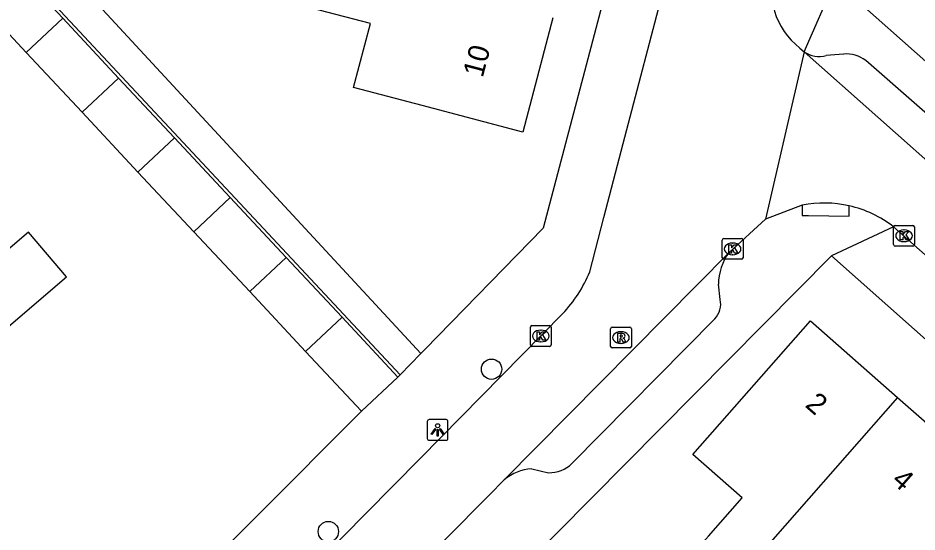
# Model space of a CAD drawing. Extents: x 163150 to 163546, y 380933 to 381635.
# Drawn here: x 163309.19 to 163352.42, y 381091.67 to 381116.37 of the extents above; entities that cross this region are included whole.
import ezdxf

# ---------------------------------------------------------------- set-up
doc = ezdxf.new("R2010")
doc.units = 0
for name, color, linetype in [('IMGEO_Boom', 7, 'Continuous'), ('IMGEO_Kolk', 7, 'Continuous'), ('IMGEO_Lichtpunt', 7, 'Continuous'), ('IMGEO_Muur', 7, 'Continuous'), ('IMGEO_Pand', 7, 'Continuous'), ('IMGEO_Pand_nummerreeks', 7, 'Continuous'), ('IMGEO_Rijbaan_lokaal_open', 7, 'Continuous'), ('IMGEO_Rioolput', 7, 'Continuous'), ('IMGEO_Voetpad_open', 7, 'Continuous')]:
    doc.layers.add(name, color=color, linetype=linetype)

msp = doc.modelspace()

# ---------------------------------------------------------------- linework, layer by layer
at = {"layer": 'IMGEO_Boom'}
for centre in [(163331.961, 381099.492), (163324.112, 381091.687)]:
    msp.add_circle(centre, 0.489, dxfattribs=at)
at = {"layer": 'IMGEO_Kolk'}
for p, q in [((163351.291, 381105.479), (163351.291, 381106.331)), ((163351.366, 381106.405), (163352.218, 381106.405)), ((163352.292, 381106.331), (163352.292, 381105.479)), ((163351.779, 381106.185), (163351.804, 381106.185)), ((163343.051, 381104.848), (163343.051, 381105.7)), ((163343.126, 381105.774), (163343.978, 381105.774)), ((163343.539, 381105.554), (163343.564, 381105.554)), ((163344.052, 381105.7), (163344.052, 381104.848)), ((163351.802, 381105.625), (163351.777, 381105.625)), ((163352.218, 381105.405), (163351.366, 381105.405)), ((163343.978, 381104.774), (163343.126, 381104.774)), ((163343.562, 381104.994), (163343.537, 381104.994)), ((163333.9, 381101.587), (163334.752, 381101.587)), ((163333.825, 381100.661), (163333.825, 381101.513)), ((163334.313, 381101.367), (163334.338, 381101.367)), ((163334.826, 381101.513), (163334.826, 381100.661)), ((163334.336, 381100.807), (163334.311, 381100.807)), ((163334.752, 381100.587), (163333.9, 381100.587))]:
    msp.add_line(p, q, dxfattribs=at)
for points in [[(163351.291, 381105.479), (163351.291, 381106.331)], [(163351.366, 381106.405), (163352.218, 381106.405)], [(163352.292, 381106.331), (163352.292, 381105.479)], [(163351.612, 381106.105), (163351.735, 381106.105), (163351.735, 381105.954), (163351.865, 381106.105), (163352.029, 381106.105), (163351.883, 381105.954), (163352.036, 381105.705), (163351.884, 381105.705), (163351.799, 381105.869), (163351.735, 381105.802), (163351.735, 381105.705), (163351.612, 381105.705), (163351.612, 381106.105)], [(163343.051, 381104.848), (163343.051, 381105.7)], [(163343.126, 381105.774), (163343.978, 381105.774)], [(163343.372, 381105.474), (163343.495, 381105.474), (163343.495, 381105.323), (163343.625, 381105.474), (163343.789, 381105.474), (163343.643, 381105.323), (163343.796, 381105.074), (163343.644, 381105.074), (163343.559, 381105.238), (163343.495, 381105.171), (163343.495, 381105.074), (163343.372, 381105.074), (163343.372, 381105.474)], [(163344.052, 381105.7), (163344.052, 381104.848)], [(163352.218, 381105.405), (163351.366, 381105.405)], [(163343.978, 381104.774), (163343.126, 381104.774)], [(163333.9, 381101.587), (163334.752, 381101.587)], [(163333.825, 381100.661), (163333.825, 381101.513)], [(163334.146, 381101.287), (163334.269, 381101.287), (163334.269, 381101.136), (163334.399, 381101.287), (163334.563, 381101.287), (163334.417, 381101.136), (163334.57, 381100.887), (163334.418, 381100.887), (163334.333, 381101.051), (163334.269, 381100.984), (163334.269, 381100.887), (163334.146, 381100.887), (163334.146, 381101.287)], [(163334.826, 381101.513), (163334.826, 381100.661)], [(163334.752, 381100.587), (163333.9, 381100.587)]]:
    msp.add_lwpolyline(points, dxfattribs=at)
for centre, start, end in [((163351.368, 381106.329), 91.552, 178.448), ((163351.368, 381106.329), 91.552, 178.448), ((163352.216, 381106.329), 1.552, 88.448), ((163352.216, 381106.329), 1.552, 88.448), ((163343.128, 381105.698), 91.552, 178.448), ((163343.128, 381105.698), 91.552, 178.448), ((163343.976, 381105.698), 1.552, 88.448), ((163343.976, 381105.698), 1.552, 88.448), ((163351.368, 381105.481), 181.552, 268.448), ((163351.368, 381105.481), 181.552, 268.448), ((163352.216, 381105.481), 271.552, 358.448), ((163352.216, 381105.481), 271.552, 358.448), ((163343.128, 381104.85), 181.552, 268.448), ((163343.128, 381104.85), 181.552, 268.448), ((163343.976, 381104.85), 271.552, 358.448), ((163343.976, 381104.85), 271.552, 358.448), ((163333.902, 381101.511), 91.552, 178.448), ((163333.902, 381101.511), 91.552, 178.448), ((163334.75, 381101.511), 1.552, 88.448), ((163334.75, 381101.511), 1.552, 88.448), ((163333.902, 381100.663), 181.552, 268.448), ((163333.902, 381100.663), 181.552, 268.448), ((163334.75, 381100.663), 271.552, 358.448), ((163334.75, 381100.663), 271.552, 358.448)]:
    msp.add_arc(centre, 0.0765, start, end, dxfattribs=at)
for centre, major_axis, ratio, start_param, end_param in [((163351.778, 381105.905), (-0.387, 0.002), 0.722429, 4.712389, 7.853982), ((163351.803, 381105.905), (-0.39, 0.002), 0.717154, 1.570796, 4.712389), ((163343.538, 381105.274), (-0.387, 0.002), 0.722429, 4.712389, 7.853982), ((163343.563, 381105.274), (-0.39, 0.002), 0.717154, 1.570796, 4.712389), ((163334.312, 381101.087), (-0.387, 0.002), 0.722429, 4.712389, 7.853982), ((163334.337, 381101.087), (-0.39, 0.002), 0.717154, 1.570796, 4.712389)]:
    msp.add_ellipse(centre, major_axis=major_axis, ratio=ratio, start_param=start_param, end_param=end_param, dxfattribs=at)
at = {"layer": 'IMGEO_Lichtpunt'}
for p, q in [((163328.869, 381096.975), (163328.869, 381096.168)), ((163328.869, 381096.975), (163328.869, 381096.168)), ((163329.771, 381097.07), (163328.963, 381097.07)), ((163329.771, 381097.07), (163328.963, 381097.07)), ((163329.865, 381096.168), (163329.865, 381096.975)), ((163329.865, 381096.168), (163329.865, 381096.975)), ((163328.963, 381096.074), (163329.771, 381096.074)), ((163328.963, 381096.074), (163329.771, 381096.074))]:
    msp.add_line(p, q, dxfattribs=at)
for points in [[(163329.243, 381096.639), (163329.282, 381096.611), (163329.094, 381096.349), (163329.056, 381096.376), (163329.243, 381096.639)], [(163329.345, 381096.591), (163329.392, 381096.591), (163329.392, 381096.269), (163329.345, 381096.269), (163329.345, 381096.591)], [(163329.455, 381096.611), (163329.493, 381096.638), (163329.68, 381096.376), (163329.641, 381096.348), (163329.455, 381096.611)]]:
    msp.add_lwpolyline(points, dxfattribs=at)
msp.add_circle((163329.368, 381096.773), 0.0994, dxfattribs=at)
for centre, start, end in [((163328.963, 381096.975), 90, 180), ((163328.963, 381096.975), 90, 180), ((163329.771, 381096.975), 0, 90), ((163329.771, 381096.975), 0, 90), ((163328.963, 381096.168), 180, 270), ((163328.963, 381096.168), 180, 270), ((163329.771, 381096.168), 270, 0), ((163329.771, 381096.168), 270, 360)]:
    msp.add_arc(centre, 0.0946, start, end, dxfattribs=at)
at = {"layer": 'IMGEO_Muur'}
msp.add_lwpolyline([(163310.741, 381082.456), (163325.705, 381097.476)], dxfattribs=at)
at = {"layer": 'IMGEO_Pand'}
for points in [[(163334.907, 381116.386), (163333.459, 381110.892), (163328.625, 381112.166), (163325.323, 381113.036), (163326.136, 381116.101), (163323.234, 381116.861), (163322.731, 381116.993), (163323.365, 381119.412)], [(163308.652, 381119.232), (163311.339, 381116.359)], [(163309.586, 381114.716), (163306.9, 381117.59)], [(163309.586, 381114.716), (163311.339, 381116.359)], [(163311.339, 381116.359), (163314.026, 381113.485)], [(163312.273, 381111.842), (163309.586, 381114.716)], [(163314.026, 381113.485), (163312.273, 381111.842)], [(163314.026, 381113.485), (163316.712, 381110.611)], [(163314.96, 381108.969), (163312.273, 381111.842)], [(163314.96, 381108.969), (163316.712, 381110.611)], [(163316.712, 381110.611), (163319.399, 381107.738)], [(163317.646, 381106.095), (163314.96, 381108.969)], [(163317.646, 381106.095), (163319.399, 381107.738)], [(163319.399, 381107.738), (163322.086, 381104.864)], [(163309.696, 381106.079), (163306.103, 381103.01), (163307.932, 381100.869), (163311.525, 381103.938), (163309.696, 381106.079)], [(163320.333, 381103.221), (163317.646, 381106.095)], [(163320.333, 381103.221), (163322.086, 381104.864)], [(163322.086, 381104.864), (163324.772, 381101.99)], [(163323.02, 381100.348), (163320.333, 381103.221)], [(163324.772, 381101.99), (163323.02, 381100.348)], [(163324.772, 381101.99), (163327.46, 381099.116)], [(163343.596, 381089.159), (163341.77, 381090.764), (163342.391, 381091.471), (163344.009, 381093.312), (163341.641, 381095.393), (163347.291, 381101.823), (163351.485, 381098.137)], [(163325.705, 381097.476), (163323.02, 381100.348)], [(163327.46, 381099.116), (163325.705, 381097.476)], [(163351.485, 381098.137), (163344.217, 381089.866), (163343.596, 381089.159)], [(163351.485, 381098.137), (163355.592, 381094.529)]]:
    msp.add_lwpolyline(points, dxfattribs=at)
at = {"layer": 'IMGEO_Rijbaan_lokaal_open'}
for points in [[(163336.678, 381104.171), (163337.355, 381106.775), (163338.283, 381110.344), (163340.318, 381118.106), (163341.295, 381121.826)], [(163346.989, 381114.749), (163345.13, 381106.696)], [(163346.788, 381114.928), (163346.989, 381114.749)], [(163346.989, 381114.749), (163357.625, 381105.319)], [(163346.9, 381107.377), (163345.13, 381106.696)], [(163345.13, 381106.696), (163343.382, 381105.106)], [(163354.767, 381103.254), (163351.292, 381106.335)], [(163343.382, 381105.106), (163332.57, 381094.178)], [(163307.948, 381074.335), (163325.917, 381092.562), (163328.54, 381095.222), (163335.379, 381102.16)], [(163332.57, 381094.178), (163331.838, 381093.438), (163325.522, 381087.056), (163325.383, 381086.915)]]:
    msp.add_lwpolyline(points, dxfattribs=at)
for centre, radius, start, end in [((163348.838, 381117.657), 3.413, 159.3859, 233.0931), ((163347.948, 381102.028), 5.451, 77.1923, 101.0809), ((163347.95, 381102.02), 5.458, 52.2419, 77.2319), ((163330.778, 381106.557), 6.364, 316.2983, 337.9811)]:
    msp.add_arc(centre, radius, start, end, dxfattribs=at)
at = {"layer": 'IMGEO_Rioolput'}
for p, q in [((163337.681, 381100.586), (163337.681, 381101.438)), ((163337.756, 381101.512), (163338.608, 381101.512)), ((163338.169, 381101.292), (163338.194, 381101.292)), ((163338.682, 381101.438), (163338.682, 381100.586)), ((163338.192, 381100.732), (163338.167, 381100.732)), ((163338.608, 381100.512), (163337.756, 381100.512))]:
    msp.add_line(p, q, dxfattribs=at)
for points in [[(163337.681, 381100.586), (163337.681, 381101.438)], [(163337.756, 381101.512), (163338.608, 381101.512)], [(163338.27, 381101.21), (163338.018, 381101.212), (163338.018, 381100.812)], [(163338.196, 381101.131), (163338.142, 381101.131), (163338.142, 381101.05)], [(163338.682, 381101.438), (163338.682, 381100.586)], [(163338.018, 381100.812), (163338.142, 381100.812), (163338.142, 381100.974), (163338.153, 381100.974)], [(163338.142, 381101.05), (163338.194, 381101.05)], [(163338.2, 381100.945), (163338.271, 381100.812), (163338.411, 381100.812), (163338.346, 381100.938)], [(163338.608, 381100.512), (163337.756, 381100.512)]]:
    msp.add_lwpolyline(points, dxfattribs=at)
for centre, radius, start, end in [((163337.758, 381101.436), 0.0765, 91.552, 178.448), ((163337.758, 381101.436), 0.0765, 91.552, 178.448), ((163338.202, 381101.035), 0.0964, 77.0061, 93.1865), ((163338.216, 381101.092), 0.0378, 276.6634, 79.6772), ((163338.269, 381101.1), 0.109, 350.3612, 89.416), ((163338.606, 381101.436), 0.0765, 1.552, 88.448), ((163338.606, 381101.436), 0.0765, 1.552, 88.448), ((163338.152, 381100.921), 0.0533, 26.0293, 88.6989), ((163338.178, 381101.239), 0.19, 274.7715, 282.9687), ((163338.267, 381101.1), 0.112, 277.5842, 350.9817), ((163338.251, 381100.885), 0.108, 29.5134, 73.7905), ((163337.758, 381100.588), 0.0765, 181.552, 268.448), ((163337.758, 381100.588), 0.0765, 181.552, 268.448), ((163338.606, 381100.588), 0.0765, 271.552, 358.448), ((163338.606, 381100.588), 0.0765, 271.552, 358.448)]:
    msp.add_arc(centre, radius, start, end, dxfattribs=at)
for centre, major_axis, ratio, start_param, end_param in [((163338.168, 381101.012), (-0.387, 0.002), 0.722429, 4.712389, 7.853982), ((163338.193, 381101.012), (-0.39, 0.002), 0.717154, 1.570796, 4.712389)]:
    msp.add_ellipse(centre, major_axis=major_axis, ratio=ratio, start_param=start_param, end_param=end_param, dxfattribs=at)
at = {"layer": 'IMGEO_Voetpad_open'}
for points in [[(163349.385, 381162.891), (163334.439, 381106.274), (163328.748, 381100.437), (163328.567, 381100.252)], [(163327.566, 381099.224), (163294.213, 381134.916)], [(163328.567, 381100.252), (163312.676, 381117.426), (163312.711, 381117.594), (163312.983, 381118.631)], [(163346.989, 381114.749), (163348.475, 381118.157)], [(163348.475, 381118.157), (163412.679, 381061.277)], [(163348.89, 381114.641), (163348.051, 381114.565)], [(163357.061, 381108.11), (163349.952, 381114.334)], [(163346.9, 381107.377), (163346.895, 381106.878), (163347.192, 381106.874), (163349.151, 381106.844), (163349.156, 381107.343)], [(163351.292, 381106.335), (163348.313, 381104.939)], [(163348.313, 381104.939), (163331.837, 381088.308)], [(163348.313, 381104.939), (163430.25, 381032.233)], [(163342.95, 381102.847), (163342.872, 381103.572)], [(163335.823, 381094.954), (163342.695, 381101.911)], [(163328.567, 381100.252), (163327.566, 381099.224)], [(163327.46, 381099.116), (163327.566, 381099.224)], [(163310.741, 381082.456), (163325.705, 381097.476)], [(163333.889, 381094.704), (163334.699, 381094.514)]]:
    msp.add_lwpolyline(points, dxfattribs=at)
for centre, radius, start, end in [((163347.711, 381115.762), 1.244, 234.4956, 285.8457), ((163348.999, 381113.026), 1.618, 53.9054, 93.8479), ((163345.398, 381103.584), 2.526, 142.9471, 180.2727), ((163341.967, 381102.612), 1.011, 316.0866, 13.4342), ((163334.026, 381092.444), 2.264, 93.4663, 130.0167), ((163334.736, 381096.076), 1.562, 268.6565, 314.1002)]:
    msp.add_arc(centre, radius, start, end, dxfattribs=at)

# ---------------------------------------------------------------- texts
at = {"layer": 'IMGEO_Pand_nummerreeks'}
for s, rotation, p in [('10', 75.2408, (163331.533, 381113.471)), ('2', 318.6955, (163346.994, 381097.718)), ('4', 318.6955, (163351.146, 381094.069))]:
    msp.add_text(s, height=1, rotation=rotation, dxfattribs=at).set_placement(p)

doc.saveas('drawing.dxf')
